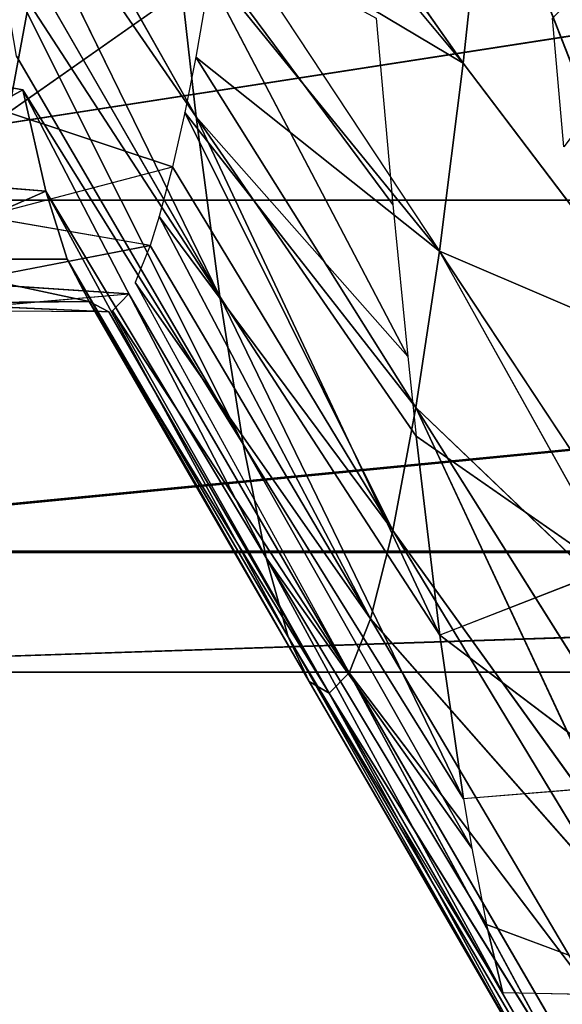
# Model space of a CAD drawing. Extents: x 143 to 263, y -61 to 82.
# Tile 617 of 656: x 251.481 to 251.751, y 70.318 to 70.807. Entities that reach past the tile are written whole.
import ezdxf

# ---------------------------------------------------------------- set-up
doc = ezdxf.new("R2010")
doc.units = 0
doc.header["$LTSCALE"] = 25.4
doc.layers.get('0').update_dxf_attribs({"color": 13, "linetype": 'CONTINUOUS'})

# ---------------------------------------------------------------- blocks, each defined once
blk = doc.blocks.new('ICE-BALL-8126_STL')
at = {"color": 41}
for p, q in [((11.75, 49.17266, 94.93291), (11.75, 47.37266, 94.93291)), ((11.75, 49.17266, 94.93291), (11.75, 47.37266, 94.93291)), ((11.68991, 49.17059, 95.38754), (11.68991, 47.37051, 95.38754)), ((11.68991, 49.17059, 95.38754), (11.68991, 47.37051, 95.38754)), ((11.69049, 47.37053, 94.48042), (11.69049, 49.17061, 94.48042)), ((11.69049, 47.37053, 94.48042), (11.69049, 49.17061, 94.48042)), ((11.51554, 49.165, 94.05791), (11.51554, 47.36472, 94.05791)), ((11.51554, 49.165, 94.05791), (11.51554, 47.36472, 94.05791)), ((11.51554, 49.165, 95.80791), (11.51554, 47.36472, 95.80791)), ((11.51554, 49.165, 95.80791), (11.51554, 47.36472, 95.80791)), ((11.33979, 47.84952, 93.79076), (11.5931, 47.94835, 93.8084)), ((11.33979, 47.84952, 93.79076), (11.5931, 47.94835, 93.8084)), ((11.4474, 47.83793, 93.93062), (11.5931, 47.94835, 93.8084)), ((11.4474, 47.83793, 93.93062), (11.5931, 47.94835, 93.8084)), ((11.54082, 47.82619, 94.08118), (11.5931, 47.94835, 93.8084)), ((11.54082, 47.82619, 94.08118), (11.5931, 47.94835, 93.8084)), ((11.91116, 47.94568, 95.32019), (11.87536, 47.84949, 95.46724)), ((11.91116, 47.94568, 95.32019), (11.90921, 47.85763, 95.32964)), ((11.70662, 47.93557, 93.98953), (11.54082, 47.82619, 94.08118)), ((11.73138, 47.93243, 94.03579), (11.54082, 47.82619, 94.08118)), ((11.73138, 47.93243, 94.03579), (11.61856, 47.81449, 94.24023)), ((11.73138, 47.93243, 94.03579), (11.61856, 47.81449, 94.24023)), ((11.61856, 47.81449, 94.24023), (11.79273, 47.92387, 94.16569)), ((11.61856, 47.81449, 94.24023), (11.79273, 47.92387, 94.16569)), ((11.80592, 47.92448, 95.66855), (11.73162, 47.82642, 95.82957)), ((11.80592, 47.92448, 95.66855), (11.81283, 47.83808, 95.65134)), ((11.61856, 47.81449, 94.24023), (11.83741, 47.91661, 94.27989)), ((11.61856, 47.81449, 94.24023), (11.83741, 47.91661, 94.27989)), ((11.67963, 47.80299, 94.40527), (11.83741, 47.91661, 94.27989)), ((11.67963, 47.80299, 94.40527), (11.83741, 47.91661, 94.27989)), ((11.67963, 47.80299, 94.40527), (11.86036, 47.91237, 94.34849)), ((11.67963, 47.80299, 94.40527), (11.86036, 47.91237, 94.34849)), ((11.72352, 47.79187, 94.5737), (11.86036, 47.91237, 94.34849)), ((11.72352, 47.79187, 94.5737), (11.86036, 47.91237, 94.34849)), ((11.69902, 47.90981, 95.8899), (11.63269, 47.81467, 95.99913)), ((11.69902, 47.90981, 95.8899), (11.73162, 47.82642, 95.82957)), ((11.72352, 47.79187, 94.5737), (11.90898, 47.90125, 94.53505)), ((11.72352, 47.79187, 94.5737), (11.90898, 47.90125, 94.53505)), ((11.75028, 47.78127, 94.74295), (11.90898, 47.90125, 94.53505)), ((11.75028, 47.78127, 94.74295), (11.90898, 47.90125, 94.53505)), ((11.93862, 47.89065, 94.72251), (11.75028, 47.78127, 94.74295)), ((11.93862, 47.89065, 94.72251), (11.75028, 47.78127, 94.74295)), ((11.4889, 47.88787, 96.19215), (11.42513, 47.88224, 96.26389)), ((11.94545, 47.88644, 94.79984), (11.75028, 47.78127, 94.74295)), ((11.94545, 47.88644, 94.79984), (11.75028, 47.78127, 94.74295)), ((11.94545, 47.88644, 94.79984), (11.76042, 47.77132, 94.91055)), ((11.94545, 47.88644, 94.79984), (11.76042, 47.77132, 94.91055)), ((11.76042, 47.77132, 94.91055), (11.94984, 47.8807, 94.90814)), ((11.76042, 47.77132, 94.91055), (11.94984, 47.8807, 94.90814)), ((11.73242, 47.75111, 95.24643), (11.94342, 47.87092, 95.09293)), ((11.73242, 47.75111, 95.24643), (11.94342, 47.87092, 95.09293)), ((11.75462, 47.76154, 95.07739), (11.94545, 47.87238, 95.06599)), ((11.75462, 47.76154, 95.07739), (11.94342, 47.87092, 95.09293)), ((11.76042, 47.77132, 94.91055), (11.94545, 47.87238, 95.06599)), ((11.76042, 47.77132, 94.91055), (11.94545, 47.87238, 95.06599)), ((11.90921, 47.85763, 95.32964), (11.69317, 47.74011, 95.41533)), ((11.90921, 47.85763, 95.32964), (11.69317, 47.74011, 95.41533)), ((11.91883, 47.86048, 95.28016), (11.73242, 47.75111, 95.24643)), ((11.90921, 47.85763, 95.32964), (11.73242, 47.75111, 95.24643)), ((11.87536, 47.84949, 95.46724), (11.90921, 47.85763, 95.32964)), ((11.87536, 47.84949, 95.46724), (11.90921, 47.85763, 95.32964)), ((11.33979, 47.84952, 93.79076), (11.4474, 47.83793, 93.93062)), ((11.33979, 47.84952, 93.79076), (11.4474, 47.83793, 93.93062)), ((11.69317, 47.74011, 95.41533), (11.87536, 47.84949, 95.46724)), ((11.69317, 47.74011, 95.41533), (11.87536, 47.84949, 95.46724)), ((11.83741, 47.84221, 95.58592), (11.87536, 47.84949, 95.46724)), ((11.63671, 47.72871, 95.58154), (11.83741, 47.84221, 95.58592)), ((11.63671, 47.72871, 95.58154), (11.83741, 47.84221, 95.58592)), ((11.69317, 47.74011, 95.41533), (11.83741, 47.84221, 95.58592)), ((11.69317, 47.74011, 95.41533), (11.83741, 47.84221, 95.58592)), ((11.81283, 47.83808, 95.65134), (11.83741, 47.84221, 95.58592)), ((11.4474, 47.83793, 93.93062), (11.29165, 47.72855, 94.03847)), ((11.31282, 47.72575, 94.06984), (11.4474, 47.83793, 93.93062)), ((11.37502, 47.71682, 94.17283), (11.4474, 47.83793, 93.93062)), ((11.37502, 47.71682, 94.17283), (11.4474, 47.83793, 93.93062)), ((11.4474, 47.83793, 93.93062), (11.54082, 47.82619, 94.08118)), ((11.4474, 47.83793, 93.93062), (11.54082, 47.82619, 94.08118)), ((11.56339, 47.71704, 95.74246), (11.81283, 47.83808, 95.65134)), ((11.56339, 47.71704, 95.74246), (11.81283, 47.83808, 95.65134)), ((11.63671, 47.72871, 95.58154), (11.81283, 47.83808, 95.65134)), ((11.63671, 47.72871, 95.58154), (11.81283, 47.83808, 95.65134)), ((11.73162, 47.82642, 95.82957), (11.81283, 47.83808, 95.65134)), ((11.73162, 47.82642, 95.82957), (11.81283, 47.83808, 95.65134)), ((11.37502, 47.71682, 94.17283), (11.54082, 47.82619, 94.08118)), ((11.40128, 47.71265, 94.2224), (11.54082, 47.82619, 94.08118)), ((11.54082, 47.82619, 94.08118), (11.4444, 47.70512, 94.31477)), ((11.54082, 47.82619, 94.08118), (11.4444, 47.70512, 94.31477)), ((11.47407, 47.7053, 95.89555), (11.73162, 47.82642, 95.82957)), ((11.47407, 47.7053, 95.89555), (11.73162, 47.82642, 95.82957)), ((11.61856, 47.81449, 94.24023), (11.54082, 47.82619, 94.08118)), ((11.61856, 47.81449, 94.24023), (11.54082, 47.82619, 94.08118)), ((11.56339, 47.71704, 95.74246), (11.73162, 47.82642, 95.82957)), ((11.56339, 47.71704, 95.74246), (11.73162, 47.82642, 95.82957)), ((11.63269, 47.81467, 95.99913), (11.73162, 47.82642, 95.82957)), ((11.63269, 47.81467, 95.99913), (11.73162, 47.82642, 95.82957)), ((11.61856, 47.81449, 94.24023), (11.4444, 47.70512, 94.31477)), ((11.61856, 47.81449, 94.24023), (11.4444, 47.70512, 94.31477)), ((11.47189, 47.69968, 94.38342), (11.61856, 47.81449, 94.24023)), ((11.47189, 47.69968, 94.38342), (11.61856, 47.81449, 94.24023)), ((11.63269, 47.81467, 95.99913), (11.47407, 47.7053, 95.89555)), ((11.63269, 47.81467, 95.99913), (11.47407, 47.7053, 95.89555)), ((11.59309, 47.81046, 96.05744), (11.63269, 47.81467, 95.99913)), ((11.61856, 47.81449, 94.24023), (11.67963, 47.80299, 94.40527)), ((11.61856, 47.81449, 94.24023), (11.67963, 47.80299, 94.40527)), ((11.59309, 47.81046, 96.05744), (11.37012, 47.69365, 96.0385)), ((11.59309, 47.81046, 96.05744), (11.37012, 47.69365, 96.0385)), ((11.59309, 47.81046, 96.05744), (11.47407, 47.7053, 95.89555)), ((11.59309, 47.81046, 96.05744), (11.47407, 47.7053, 95.89555)), ((11.51755, 47.80302, 96.15746), (11.59309, 47.81046, 96.05744)), ((11.51755, 47.80302, 96.15746), (11.37012, 47.69365, 96.0385)), ((11.51755, 47.80302, 96.15746), (11.37012, 47.69365, 96.0385)), ((11.42513, 47.79474, 96.26389), (11.51755, 47.80302, 96.15746)), ((11.67963, 47.80299, 94.40527), (11.47189, 47.69968, 94.38342)), ((11.67963, 47.80299, 94.40527), (11.47189, 47.69968, 94.38342)), ((11.49889, 47.69362, 94.46204), (11.67963, 47.80299, 94.40527)), ((11.49889, 47.69362, 94.46204), (11.67963, 47.80299, 94.40527)), ((11.52367, 47.68706, 94.54975), (11.67963, 47.80299, 94.40527)), ((11.52367, 47.68706, 94.54975), (11.67963, 47.80299, 94.40527)), ((11.67963, 47.80299, 94.40527), (11.72352, 47.79187, 94.5737)), ((11.67963, 47.80299, 94.40527), (11.72352, 47.79187, 94.5737)), ((11.72352, 47.79187, 94.5737), (11.52367, 47.68706, 94.54975)), ((11.72352, 47.79187, 94.5737), (11.52367, 47.68706, 94.54975)), ((11.53806, 47.6825, 94.61236), (11.72352, 47.79187, 94.5737)), ((11.53806, 47.6825, 94.61236), (11.72352, 47.79187, 94.5737)), ((11.55637, 47.67501, 94.71815), (11.72352, 47.79187, 94.5737)), ((11.55637, 47.67501, 94.71815), (11.72352, 47.79187, 94.5737)), ((11.72352, 47.79187, 94.5737), (11.75028, 47.78127, 94.74295)), ((11.72352, 47.79187, 94.5737), (11.75028, 47.78127, 94.74295)), ((11.55637, 47.67501, 94.71815), (11.75028, 47.78127, 94.74295)), ((11.56194, 47.6719, 94.76339), (11.75028, 47.78127, 94.74295)), ((11.75028, 47.78127, 94.74295), (11.5704, 47.66373, 94.88554)), ((11.75028, 47.78127, 94.74295), (11.5704, 47.66373, 94.88554)), ((11.76042, 47.77132, 94.91055), (11.75028, 47.78127, 94.74295)), ((11.76042, 47.77132, 94.91055), (11.75028, 47.78127, 94.74295)), ((11.76042, 47.77132, 94.91055), (11.56581, 47.65217, 95.06184)), ((11.76042, 47.77132, 94.91055), (11.56581, 47.65217, 95.06184)), ((11.76042, 47.77132, 94.91055), (11.5704, 47.66373, 94.88554)), ((11.57099, 47.66195, 94.91296), (11.76042, 47.77132, 94.91055)), ((11.76042, 47.77132, 94.91055), (11.75462, 47.76154, 95.07739)), ((11.76042, 47.77132, 94.91055), (11.75462, 47.76154, 95.07739)), ((11.75462, 47.76154, 95.07739), (11.54474, 47.64124, 95.21959)), ((11.75462, 47.76154, 95.07739), (11.54474, 47.64124, 95.21959)), ((11.75462, 47.76154, 95.07739), (11.56581, 47.65217, 95.06184)), ((11.75462, 47.76154, 95.07739), (11.56581, 47.65217, 95.06184)), ((11.75462, 47.76154, 95.07739), (11.73242, 47.75111, 95.24643)), ((11.75462, 47.76154, 95.07739), (11.73242, 47.75111, 95.24643)), ((11.73242, 47.75111, 95.24643), (11.51098, 47.63074, 95.36342)), ((11.73242, 47.75111, 95.24643), (11.51098, 47.63074, 95.36342)), ((11.73242, 47.75111, 95.24643), (11.54474, 47.64124, 95.21959)), ((11.73242, 47.75111, 95.24643), (11.54474, 47.64124, 95.21959)), ((11.69317, 47.74011, 95.41533), (11.73242, 47.75111, 95.24643)), ((11.69317, 47.74011, 95.41533), (11.73242, 47.75111, 95.24643)), ((11.4606, 47.61933, 95.51175), (11.69317, 47.74011, 95.41533)), ((11.4606, 47.61933, 95.51175), (11.69317, 47.74011, 95.41533)), ((11.51098, 47.63074, 95.36342), (11.69317, 47.74011, 95.41533)), ((11.51098, 47.63074, 95.36342), (11.69317, 47.74011, 95.41533)), ((11.69317, 47.74011, 95.41533), (11.63671, 47.72871, 95.58154)), ((11.69317, 47.74011, 95.41533), (11.63671, 47.72871, 95.58154)), ((11.44402, 47.61613, 95.55196), (11.63671, 47.72871, 95.58154)), ((11.63671, 47.72871, 95.58154), (11.4606, 47.61933, 95.51175)), ((11.63671, 47.72871, 95.58154), (11.56339, 47.71704, 95.74246)), ((11.63671, 47.72871, 95.58154), (11.56339, 47.71704, 95.74246)), ((11.31546, 47.59592, 95.79196), (11.56339, 47.71704, 95.74246)), ((11.31546, 47.59592, 95.79196), (11.56339, 47.71704, 95.74246)), ((11.36563, 47.60307, 95.70974), (11.56339, 47.71704, 95.74246)), ((11.36563, 47.60307, 95.70974), (11.56339, 47.71704, 95.74246)), ((11.39516, 47.60767, 95.65535), (11.56339, 47.71704, 95.74246)), ((11.39516, 47.60767, 95.65535), (11.56339, 47.71704, 95.74246)), ((11.56339, 47.71704, 95.74246), (11.47407, 47.7053, 95.89555)), ((11.56339, 47.71704, 95.74246), (11.47407, 47.7053, 95.89555)), ((11.40128, 47.71265, 94.2224), (11.47189, 47.61218, 94.38342)), ((11.40128, 47.71265, 94.2224), (11.4444, 47.70512, 94.31477)), ((11.47407, 47.7053, 95.89555), (11.27003, 47.59, 95.8578)), ((11.47407, 47.7053, 95.89555), (11.27003, 47.59, 95.8578)), ((11.31546, 47.59592, 95.79196), (11.47407, 47.7053, 95.89555)), ((11.31546, 47.59592, 95.79196), (11.47407, 47.7053, 95.89555)), ((11.37012, 47.69365, 96.0385), (11.47407, 47.7053, 95.89555)), ((11.37012, 47.69365, 96.0385), (11.47407, 47.7053, 95.89555)), ((11.4444, 47.70512, 94.31477), (11.47189, 47.69968, 94.38342)), ((11.47189, 47.69968, 94.38342), (11.49889, 47.69362, 94.46204)), ((11.47189, 47.61218, 94.38342), (11.49889, 47.69362, 94.46204)), ((11.52367, 47.59956, 94.54975), (11.49889, 47.69362, 94.46204)), ((11.49889, 47.69362, 94.46204), (11.52367, 47.68706, 94.54975)), ((11.52367, 47.68706, 94.54975), (11.53806, 47.6825, 94.61236)), ((11.53806, 47.6825, 94.61236), (11.52367, 47.59956, 94.54975)), ((11.53806, 47.6825, 94.61236), (11.55637, 47.58752, 94.71815)), ((11.53806, 47.6825, 94.61236), (11.55637, 47.67501, 94.71815)), ((11.55637, 47.58752, 94.71815), (11.56194, 47.6719, 94.76339)), ((11.5704, 47.57623, 94.88554), (11.56194, 47.6719, 94.76339)), ((11.56194, 47.6719, 94.76339), (11.5704, 47.66373, 94.88554)), ((11.57099, 47.66195, 94.91296), (11.56581, 47.65217, 95.06184)), ((11.57099, 47.66195, 94.91296), (11.56581, 47.65217, 95.06184)), ((11.57099, 47.66195, 94.91296), (11.56664, 47.56537, 95.05141)), ((11.57099, 47.66195, 94.91296), (11.56664, 47.56537, 95.05141)), ((11.57099, 47.66195, 94.91296), (11.5704, 47.57623, 94.88554)), ((11.56581, 47.65217, 95.06184), (11.54474, 47.64124, 95.21959)), ((11.54474, 47.55374, 95.21959), (11.56581, 47.65217, 95.06184)), ((11.54474, 47.55374, 95.21959), (11.56581, 47.65217, 95.06184)), ((11.56581, 47.65217, 95.06184), (11.54474, 47.64124, 95.21959)), ((11.56664, 47.56537, 95.05141), (11.56581, 47.65217, 95.06184)), ((11.56664, 47.56537, 95.05141), (11.56581, 47.65217, 95.06184)), ((11.54474, 47.64124, 95.21959), (11.51098, 47.63074, 95.36342)), ((11.54474, 47.64124, 95.21959), (11.51098, 47.63074, 95.36342)), ((11.54474, 47.64124, 95.21959), (11.54474, 47.55374, 95.21959)), ((11.54474, 47.64124, 95.21959), (11.54474, 47.55374, 95.21959)), ((11.51098, 47.63074, 95.36342), (11.4606, 47.61933, 95.51175)), ((11.51098, 47.63074, 95.36342), (11.4606, 47.61933, 95.51175)), ((11.51098, 47.63074, 95.36342), (11.50391, 47.54143, 95.3875)), ((11.51098, 47.63074, 95.36342), (11.50391, 47.54143, 95.3875)), ((11.51098, 47.63074, 95.36342), (11.54474, 47.55374, 95.21959)), ((11.51098, 47.63074, 95.36342), (11.54474, 47.55374, 95.21959)), ((11.40128, 47.62516, 94.2224), (11.47189, 47.61218, 94.38342)), ((11.40128, 47.62516, 94.2224), (11.47189, 47.61218, 94.38342)), ((11.4606, 47.61933, 95.51175), (11.44402, 47.52863, 95.55196)), ((11.4606, 47.61933, 95.51175), (11.50391, 47.54143, 95.3875)), ((11.4606, 47.61933, 95.51175), (11.50391, 47.54143, 95.3875))]:
    blk.add_line(p, q, dxfattribs=at)
mesh = blk.add_polyface(dxfattribs=at)
corners = [(11.68991, 49.17059, 95.38754), (11.75, 47.37266, 94.93291), (11.68991, 47.37051, 95.38754), (11.75, 49.17266, 94.93291)]
mesh.append_faces([[corners[k] for k in face] for face in [(0, 1, 2), (1, 0, 3)]], dxfattribs={"vtx0": -1, "color": 41})
mesh = blk.add_polyface(dxfattribs=at)
corners = [(11.75, 47.37266, 94.93291), (11.69049, 49.17061, 94.48042), (11.69049, 47.37053, 94.48042), (11.75, 49.17266, 94.93291)]
mesh.append_faces([[corners[k] for k in face] for face in [(0, 1, 2), (1, 0, 3)]], dxfattribs={"vtx0": -1, "color": 41})
mesh = blk.add_polyface(dxfattribs=at)
corners = [(11.69049, 47.37053, 94.48042), (11.51554, 49.165, 94.05791), (11.51554, 47.36472, 94.05791), (11.69049, 49.17061, 94.48042)]
mesh.append_faces([[corners[k] for k in face] for face in [(0, 1, 2), (1, 0, 3)]], dxfattribs={"vtx0": -1, "color": 41})
mesh = blk.add_polyface(dxfattribs=at)
corners = [(11.51554, 49.165, 95.80791), (11.68991, 47.37051, 95.38754), (11.51554, 47.36472, 95.80791), (11.68991, 49.17059, 95.38754)]
mesh.append_faces([[corners[k] for k in face] for face in [(0, 1, 2), (1, 0, 3)]], dxfattribs={"vtx0": -1, "color": 41})
mesh = blk.add_polyface(dxfattribs=at)
corners = [(11.51554, 47.36472, 94.05791), (11.23723, 49.15734, 93.69527), (11.23723, 47.35677, 93.69527), (11.51554, 49.165, 94.05791)]
mesh.append_faces([[corners[k] for k in face] for face in [(0, 1, 2), (1, 0, 3)]], dxfattribs={"vtx0": -1, "color": 41})
mesh = blk.add_polyface(dxfattribs=at)
corners = [(11.23768, 49.15735, 96.17011), (11.51554, 47.36472, 95.80791), (11.23768, 47.35678, 96.17011), (11.51554, 49.165, 95.80791)]
mesh.append_faces([[corners[k] for k in face] for face in [(0, 1, 2), (1, 0, 3)]], dxfattribs={"vtx0": -1, "color": 41})
mesh = blk.add_polyface(dxfattribs=at)
corners = [(0, 46.80443, 110.13866), (23, 48.11544, 105.16051), (0, 48.11544, 105.16051), (23, 46.80443, 110.13866)]
mesh.append_faces([[corners[k] for k in face] for face in [(0, 1, 2), (1, 0, 3)]], dxfattribs={"vtx0": -1, "color": 41})
mesh = blk.add_polyface(dxfattribs=at)
corners = [(0, 48.11544, 84.70531), (23, 46.80443, 79.72717), (0, 46.80443, 79.72717), (23, 48.11544, 84.70531)]
mesh.append_faces([[corners[k] for k in face] for face in [(0, 1, 2), (1, 0, 3)]], dxfattribs={"vtx0": -1, "color": 41})
mesh = blk.add_polyface(dxfattribs=at)
corners = [(11.42513, 47.88224, 96.26389), (11.1996, 48.10662, 95.94748), (11.4889, 47.88787, 96.19215)]
mesh.append_faces([[corners[k] for k in face] for face in [(0, 1, 2)]], dxfattribs={"color": 41})
mesh = blk.add_polyface(dxfattribs=at)
corners = [(11.33979, 47.84952, 93.79076), (11.48396, 47.9589, 93.66785), (11.42513, 47.96407, 93.60194)]
mesh.append_faces([[corners[k] for k in face] for face in [(0, 1, 2)]], dxfattribs={"color": 41})
mesh = blk.add_polyface(dxfattribs=at)
corners = [(11.5931, 47.94835, 93.8084), (11.48396, 47.9589, 93.66785), (11.33979, 47.84952, 93.79076)]
mesh.append_faces([[corners[k] for k in face] for face in [(0, 1, 2)]], dxfattribs={"color": 41})
mesh = blk.add_polyface(dxfattribs=at)
corners = [(11.4474, 47.83793, 93.93062), (11.5931, 47.94835, 93.8084), (11.33979, 47.84952, 93.79076)]
mesh.append_faces([[corners[k] for k in face] for face in [(0, 1, 2)]], dxfattribs={"color": 41})
mesh = blk.add_polyface(dxfattribs=at)
corners = [(11.54082, 47.82619, 94.08118), (11.5931, 47.94835, 93.8084), (11.4474, 47.83793, 93.93062)]
mesh.append_faces([[corners[k] for k in face] for face in [(0, 1, 2)]], dxfattribs={"color": 41})
mesh = blk.add_polyface(dxfattribs=at)
corners = [(11.54082, 47.82619, 94.08118), (11.70662, 47.93557, 93.98953), (11.5931, 47.94835, 93.8084)]
mesh.append_faces([[corners[k] for k in face] for face in [(0, 1, 2)]], dxfattribs={"color": 41})
mesh = blk.add_polyface(dxfattribs=at)
corners = [(11.91116, 47.94568, 95.32019), (11.90921, 47.85763, 95.32964), (11.87536, 47.84949, 95.46724)]
mesh.append_faces([[corners[k] for k in face] for face in [(0, 1, 2)]], dxfattribs={"color": 41})
mesh = blk.add_polyface(dxfattribs=at)
corners = [(11.61856, 47.81449, 94.24023), (11.73138, 47.93243, 94.03579), (11.54082, 47.82619, 94.08118)]
mesh.append_faces([[corners[k] for k in face] for face in [(0, 1, 2)]], dxfattribs={"color": 41})
mesh = blk.add_polyface(dxfattribs=at)
corners = [(11.61856, 47.81449, 94.24023), (11.79273, 47.92387, 94.16569), (11.73138, 47.93243, 94.03579)]
mesh.append_faces([[corners[k] for k in face] for face in [(0, 1, 2)]], dxfattribs={"color": 41})
mesh = blk.add_polyface(dxfattribs=at)
corners = [(11.83741, 47.91661, 94.27989), (11.79273, 47.92387, 94.16569), (11.61856, 47.81449, 94.24023)]
mesh.append_faces([[corners[k] for k in face] for face in [(0, 1, 2)]], dxfattribs={"color": 41})
mesh = blk.add_polyface(dxfattribs=at)
corners = [(11.80592, 47.92448, 95.66855), (11.81283, 47.83808, 95.65134), (11.73162, 47.82642, 95.82957)]
mesh.append_faces([[corners[k] for k in face] for face in [(0, 1, 2)]], dxfattribs={"color": 41})
mesh = blk.add_polyface(dxfattribs=at)
corners = [(11.67963, 47.80299, 94.40527), (11.83741, 47.91661, 94.27989), (11.61856, 47.81449, 94.24023)]
mesh.append_faces([[corners[k] for k in face] for face in [(0, 1, 2)]], dxfattribs={"color": 41})
mesh = blk.add_polyface(dxfattribs=at)
corners = [(11.67963, 47.80299, 94.40527), (11.86036, 47.91237, 94.34849), (11.83741, 47.91661, 94.27989)]
mesh.append_faces([[corners[k] for k in face] for face in [(0, 1, 2)]], dxfattribs={"color": 41})
mesh = blk.add_polyface(dxfattribs=at)
corners = [(11.72352, 47.79187, 94.5737), (11.86036, 47.91237, 94.34849), (11.67963, 47.80299, 94.40527)]
mesh.append_faces([[corners[k] for k in face] for face in [(0, 1, 2)]], dxfattribs={"color": 41})
mesh = blk.add_polyface(dxfattribs=at)
corners = [(11.72352, 47.79187, 94.5737), (11.90898, 47.90125, 94.53505), (11.86036, 47.91237, 94.34849)]
mesh.append_faces([[corners[k] for k in face] for face in [(0, 1, 2)]], dxfattribs={"color": 41})
mesh = blk.add_polyface(dxfattribs=at)
corners = [(11.69902, 47.90981, 95.8899), (11.73162, 47.82642, 95.82957), (11.63269, 47.81467, 95.99913)]
mesh.append_faces([[corners[k] for k in face] for face in [(0, 1, 2)]], dxfattribs={"color": 41})
mesh = blk.add_polyface(dxfattribs=at)
corners = [(11.75028, 47.78127, 94.74295), (11.90898, 47.90125, 94.53505), (11.72352, 47.79187, 94.5737)]
mesh.append_faces([[corners[k] for k in face] for face in [(0, 1, 2)]], dxfattribs={"color": 41})
mesh = blk.add_polyface(dxfattribs=at)
corners = [(11.75028, 47.78127, 94.74295), (11.93862, 47.89065, 94.72251), (11.90898, 47.90125, 94.53505)]
mesh.append_faces([[corners[k] for k in face] for face in [(0, 1, 2)]], dxfattribs={"color": 41})
mesh = blk.add_polyface(dxfattribs=at)
corners = [(11.94545, 47.88644, 94.79984), (11.93862, 47.89065, 94.72251), (11.75028, 47.78127, 94.74295)]
mesh.append_faces([[corners[k] for k in face] for face in [(0, 1, 2)]], dxfattribs={"color": 41})
mesh = blk.add_polyface(dxfattribs=at)
corners = [(11.76042, 47.77132, 94.91055), (11.94545, 47.88644, 94.79984), (11.75028, 47.78127, 94.74295)]
mesh.append_faces([[corners[k] for k in face] for face in [(0, 1, 2)]], dxfattribs={"color": 41})
mesh = blk.add_polyface(dxfattribs=at)
corners = [(11.76042, 47.77132, 94.91055), (11.94984, 47.8807, 94.90814), (11.94545, 47.88644, 94.79984)]
mesh.append_faces([[corners[k] for k in face] for face in [(0, 1, 2)]], dxfattribs={"color": 41})
mesh = blk.add_polyface(dxfattribs=at)
corners = [(11.94545, 47.87238, 95.06599), (11.94984, 47.8807, 94.90814), (11.76042, 47.77132, 94.91055)]
mesh.append_faces([[corners[k] for k in face] for face in [(0, 1, 2)]], dxfattribs={"color": 41})
mesh = blk.add_polyface(dxfattribs=at)
corners = [(11.91883, 47.86048, 95.28016), (11.94342, 47.87092, 95.09293), (11.73242, 47.75111, 95.24643)]
mesh.append_faces([[corners[k] for k in face] for face in [(0, 1, 2)]], dxfattribs={"color": 41})
mesh = blk.add_polyface(dxfattribs=at)
corners = [(11.73242, 47.75111, 95.24643), (11.94342, 47.87092, 95.09293), (11.75462, 47.76154, 95.07739)]
mesh.append_faces([[corners[k] for k in face] for face in [(0, 1, 2)]], dxfattribs={"color": 41})
mesh = blk.add_polyface(dxfattribs=at)
corners = [(11.75462, 47.76154, 95.07739), (11.94545, 47.87238, 95.06599), (11.76042, 47.77132, 94.91055)]
mesh.append_faces([[corners[k] for k in face] for face in [(0, 1, 2)]], dxfattribs={"color": 41})
mesh = blk.add_polyface(dxfattribs=at)
corners = [(11.69317, 47.74011, 95.41533), (11.90921, 47.85763, 95.32964), (11.73242, 47.75111, 95.24643)]
mesh.append_faces([[corners[k] for k in face] for face in [(0, 1, 2)]], dxfattribs={"color": 41})
mesh = blk.add_polyface(dxfattribs=at)
corners = [(11.87536, 47.84949, 95.46724), (11.90921, 47.85763, 95.32964), (11.69317, 47.74011, 95.41533)]
mesh.append_faces([[corners[k] for k in face] for face in [(0, 1, 2)]], dxfattribs={"color": 41})
mesh = blk.add_polyface(dxfattribs=at)
corners = [(11.29165, 47.72855, 94.03847), (11.4474, 47.83793, 93.93062), (11.33979, 47.84952, 93.79076)]
mesh.append_faces([[corners[k] for k in face] for face in [(0, 1, 2)]], dxfattribs={"color": 41})
mesh = blk.add_polyface(dxfattribs=at)
corners = [(11.83741, 47.84221, 95.58592), (11.87536, 47.84949, 95.46724), (11.69317, 47.74011, 95.41533)]
mesh.append_faces([[corners[k] for k in face] for face in [(0, 1, 2)]], dxfattribs={"color": 41})
mesh = blk.add_polyface(dxfattribs=at)
corners = [(11.81283, 47.83808, 95.65134), (11.83741, 47.84221, 95.58592), (11.63671, 47.72871, 95.58154)]
mesh.append_faces([[corners[k] for k in face] for face in [(0, 1, 2)]], dxfattribs={"color": 41})
mesh = blk.add_polyface(dxfattribs=at)
corners = [(11.83741, 47.84221, 95.58592), (11.69317, 47.74011, 95.41533), (11.63671, 47.72871, 95.58154)]
mesh.append_faces([[corners[k] for k in face] for face in [(0, 1, 2)]], dxfattribs={"color": 41})
mesh = blk.add_polyface(dxfattribs=at)
corners = [(11.37502, 47.71682, 94.17283), (11.4474, 47.83793, 93.93062), (11.31282, 47.72575, 94.06984)]
mesh.append_faces([[corners[k] for k in face] for face in [(0, 1, 2)]], dxfattribs={"color": 41})
mesh = blk.add_polyface(dxfattribs=at)
corners = [(11.37502, 47.71682, 94.17283), (11.54082, 47.82619, 94.08118), (11.4474, 47.83793, 93.93062)]
mesh.append_faces([[corners[k] for k in face] for face in [(0, 1, 2)]], dxfattribs={"color": 41})
mesh = blk.add_polyface(dxfattribs=at)
corners = [(11.73162, 47.82642, 95.82957), (11.81283, 47.83808, 95.65134), (11.56339, 47.71704, 95.74246)]
mesh.append_faces([[corners[k] for k in face] for face in [(0, 1, 2)]], dxfattribs={"color": 41})
mesh = blk.add_polyface(dxfattribs=at)
corners = [(11.56339, 47.71704, 95.74246), (11.81283, 47.83808, 95.65134), (11.63671, 47.72871, 95.58154)]
mesh.append_faces([[corners[k] for k in face] for face in [(0, 1, 2)]], dxfattribs={"color": 41})
mesh = blk.add_polyface(dxfattribs=at)
corners = [(11.4444, 47.70512, 94.31477), (11.54082, 47.82619, 94.08118), (11.40128, 47.71265, 94.2224)]
mesh.append_faces([[corners[k] for k in face] for face in [(0, 1, 2)]], dxfattribs={"color": 41})
mesh = blk.add_polyface(dxfattribs=at)
corners = [(11.4444, 47.70512, 94.31477), (11.61856, 47.81449, 94.24023), (11.54082, 47.82619, 94.08118)]
mesh.append_faces([[corners[k] for k in face] for face in [(0, 1, 2)]], dxfattribs={"color": 41})
mesh = blk.add_polyface(dxfattribs=at)
corners = [(11.63269, 47.81467, 95.99913), (11.73162, 47.82642, 95.82957), (11.47407, 47.7053, 95.89555)]
mesh.append_faces([[corners[k] for k in face] for face in [(0, 1, 2)]], dxfattribs={"color": 41})
mesh = blk.add_polyface(dxfattribs=at)
corners = [(11.47407, 47.7053, 95.89555), (11.73162, 47.82642, 95.82957), (11.56339, 47.71704, 95.74246)]
mesh.append_faces([[corners[k] for k in face] for face in [(0, 1, 2)]], dxfattribs={"color": 41})
mesh = blk.add_polyface(dxfattribs=at)
corners = [(11.47189, 47.69968, 94.38342), (11.61856, 47.81449, 94.24023), (11.4444, 47.70512, 94.31477)]
mesh.append_faces([[corners[k] for k in face] for face in [(0, 1, 2)]], dxfattribs={"color": 41})
mesh = blk.add_polyface(dxfattribs=at)
corners = [(11.67963, 47.80299, 94.40527), (11.61856, 47.81449, 94.24023), (11.47189, 47.69968, 94.38342)]
mesh.append_faces([[corners[k] for k in face] for face in [(0, 1, 2)]], dxfattribs={"color": 41})
mesh = blk.add_polyface(dxfattribs=at)
corners = [(11.59309, 47.81046, 96.05744), (11.63269, 47.81467, 95.99913), (11.47407, 47.7053, 95.89555)]
mesh.append_faces([[corners[k] for k in face] for face in [(0, 1, 2)]], dxfattribs={"color": 41})
mesh = blk.add_polyface(dxfattribs=at)
corners = [(11.59309, 47.81046, 96.05744), (11.47407, 47.7053, 95.89555), (11.37012, 47.69365, 96.0385)]
mesh.append_faces([[corners[k] for k in face] for face in [(0, 1, 2)]], dxfattribs={"color": 41})
mesh = blk.add_polyface(dxfattribs=at)
corners = [(11.51755, 47.80302, 96.15746), (11.59309, 47.81046, 96.05744), (11.37012, 47.69365, 96.0385)]
mesh.append_faces([[corners[k] for k in face] for face in [(0, 1, 2)]], dxfattribs={"color": 41})
mesh = blk.add_polyface(dxfattribs=at)
corners = [(11.42513, 47.79474, 96.26389), (11.51755, 47.80302, 96.15746), (11.37012, 47.69365, 96.0385)]
mesh.append_faces([[corners[k] for k in face] for face in [(0, 1, 2)]], dxfattribs={"color": 41})
mesh = blk.add_polyface(dxfattribs=at)
corners = [(11.49889, 47.69362, 94.46204), (11.67963, 47.80299, 94.40527), (11.47189, 47.69968, 94.38342)]
mesh.append_faces([[corners[k] for k in face] for face in [(0, 1, 2)]], dxfattribs={"color": 41})
mesh = blk.add_polyface(dxfattribs=at)
corners = [(11.52367, 47.68706, 94.54975), (11.67963, 47.80299, 94.40527), (11.49889, 47.69362, 94.46204)]
mesh.append_faces([[corners[k] for k in face] for face in [(0, 1, 2)]], dxfattribs={"color": 41})
mesh = blk.add_polyface(dxfattribs=at)
corners = [(11.72352, 47.79187, 94.5737), (11.67963, 47.80299, 94.40527), (11.52367, 47.68706, 94.54975)]
mesh.append_faces([[corners[k] for k in face] for face in [(0, 1, 2)]], dxfattribs={"color": 41})
mesh = blk.add_polyface(dxfattribs=at)
corners = [(11.53806, 47.6825, 94.61236), (11.72352, 47.79187, 94.5737), (11.52367, 47.68706, 94.54975)]
mesh.append_faces([[corners[k] for k in face] for face in [(0, 1, 2)]], dxfattribs={"color": 41})
mesh = blk.add_polyface(dxfattribs=at)
corners = [(11.55637, 47.67501, 94.71815), (11.72352, 47.79187, 94.5737), (11.53806, 47.6825, 94.61236)]
mesh.append_faces([[corners[k] for k in face] for face in [(0, 1, 2)]], dxfattribs={"color": 41})
mesh = blk.add_polyface(dxfattribs=at)
corners = [(11.75028, 47.78127, 94.74295), (11.72352, 47.79187, 94.5737), (11.55637, 47.67501, 94.71815)]
mesh.append_faces([[corners[k] for k in face] for face in [(0, 1, 2)]], dxfattribs={"color": 41})
mesh = blk.add_polyface(dxfattribs=at)
corners = [(11.5704, 47.66373, 94.88554), (11.75028, 47.78127, 94.74295), (11.56194, 47.6719, 94.76339)]
mesh.append_faces([[corners[k] for k in face] for face in [(0, 1, 2)]], dxfattribs={"color": 41})
mesh = blk.add_polyface(dxfattribs=at)
corners = [(11.76042, 47.77132, 94.91055), (11.75028, 47.78127, 94.74295), (11.5704, 47.66373, 94.88554)]
mesh.append_faces([[corners[k] for k in face] for face in [(0, 1, 2)]], dxfattribs={"color": 41})
mesh = blk.add_polyface(dxfattribs=at)
corners = [(11.56581, 47.65217, 95.06184), (11.76042, 47.77132, 94.91055), (11.57099, 47.66195, 94.91296)]
mesh.append_faces([[corners[k] for k in face] for face in [(0, 1, 2)]], dxfattribs={"color": 41})
mesh = blk.add_polyface(dxfattribs=at)
corners = [(11.75462, 47.76154, 95.07739), (11.76042, 47.77132, 94.91055), (11.56581, 47.65217, 95.06184)]
mesh.append_faces([[corners[k] for k in face] for face in [(0, 1, 2)]], dxfattribs={"color": 41})
mesh = blk.add_polyface(dxfattribs=at)
corners = [(11.54474, 47.64124, 95.21959), (11.75462, 47.76154, 95.07739), (11.56581, 47.65217, 95.06184)]
mesh.append_faces([[corners[k] for k in face] for face in [(0, 1, 2)]], dxfattribs={"color": 41})
mesh = blk.add_polyface(dxfattribs=at)
corners = [(11.73242, 47.75111, 95.24643), (11.75462, 47.76154, 95.07739), (11.54474, 47.64124, 95.21959)]
mesh.append_faces([[corners[k] for k in face] for face in [(0, 1, 2)]], dxfattribs={"color": 41})
mesh = blk.add_polyface(dxfattribs=at)
corners = [(11.51098, 47.63074, 95.36342), (11.73242, 47.75111, 95.24643), (11.54474, 47.64124, 95.21959)]
mesh.append_faces([[corners[k] for k in face] for face in [(0, 1, 2)]], dxfattribs={"color": 41})
mesh = blk.add_polyface(dxfattribs=at)
corners = [(11.69317, 47.74011, 95.41533), (11.73242, 47.75111, 95.24643), (11.51098, 47.63074, 95.36342)]
mesh.append_faces([[corners[k] for k in face] for face in [(0, 1, 2)]], dxfattribs={"color": 41})
mesh = blk.add_polyface(dxfattribs=at)
corners = [(11.63671, 47.72871, 95.58154), (11.69317, 47.74011, 95.41533), (11.4606, 47.61933, 95.51175)]
mesh.append_faces([[corners[k] for k in face] for face in [(0, 1, 2)]], dxfattribs={"color": 41})
mesh = blk.add_polyface(dxfattribs=at)
corners = [(11.4606, 47.61933, 95.51175), (11.69317, 47.74011, 95.41533), (11.51098, 47.63074, 95.36342)]
mesh.append_faces([[corners[k] for k in face] for face in [(0, 1, 2)]], dxfattribs={"color": 41})
mesh = blk.add_polyface(dxfattribs=at)
corners = [(11.39516, 47.60767, 95.65535), (11.63671, 47.72871, 95.58154), (11.44402, 47.61613, 95.55196), (11.56339, 47.71704, 95.74246)]
mesh.append_faces([[corners[k] for k in face] for face in [(0, 1, 2), (1, 0, 3)]], dxfattribs={"vtx0": -1, "color": 41})
mesh = blk.add_polyface(dxfattribs=at)
corners = [(11.47407, 47.7053, 95.89555), (11.56339, 47.71704, 95.74246), (11.31546, 47.59592, 95.79196)]
mesh.append_faces([[corners[k] for k in face] for face in [(0, 1, 2)]], dxfattribs={"color": 41})
mesh = blk.add_polyface(dxfattribs=at)
corners = [(11.31546, 47.59592, 95.79196), (11.56339, 47.71704, 95.74246), (11.36563, 47.60307, 95.70974)]
mesh.append_faces([[corners[k] for k in face] for face in [(0, 1, 2)]], dxfattribs={"color": 41})
mesh = blk.add_polyface(dxfattribs=at)
corners = [(11.56339, 47.71704, 95.74246), (11.39516, 47.60767, 95.65535), (11.36563, 47.60307, 95.70974)]
mesh.append_faces([[corners[k] for k in face] for face in [(0, 1, 2)]], dxfattribs={"color": 41})
mesh = blk.add_polyface(dxfattribs=at)
corners = [(11.40128, 47.71265, 94.2224), (11.40128, 47.62516, 94.2224), (11.47189, 47.61218, 94.38342)]
mesh.append_faces([[corners[k] for k in face] for face in [(0, 1, 2)]], dxfattribs={"color": 41})
mesh = blk.add_polyface(dxfattribs=at)
corners = [(11.47407, 47.7053, 95.89555), (11.31546, 47.59592, 95.79196), (11.27003, 47.59, 95.8578)]
mesh.append_faces([[corners[k] for k in face] for face in [(0, 1, 2)]], dxfattribs={"color": 41})
mesh = blk.add_polyface(dxfattribs=at)
corners = [(11.37012, 47.69365, 96.0385), (11.47407, 47.7053, 95.89555), (11.27003, 47.59, 95.8578)]
mesh.append_faces([[corners[k] for k in face] for face in [(0, 1, 2)]], dxfattribs={"color": 41})
mesh = blk.add_polyface(dxfattribs=at)
corners = [(11.49889, 47.69362, 94.46204), (11.47189, 47.61218, 94.38342), (11.52367, 47.59956, 94.54975)]
mesh.append_faces([[corners[k] for k in face] for face in [(0, 1, 2)]], dxfattribs={"color": 41})
mesh = blk.add_polyface(dxfattribs=at)
corners = [(11.53806, 47.6825, 94.61236), (11.52367, 47.59956, 94.54975), (11.55637, 47.58752, 94.71815)]
mesh.append_faces([[corners[k] for k in face] for face in [(0, 1, 2)]], dxfattribs={"color": 41})
mesh = blk.add_polyface(dxfattribs=at)
corners = [(11.56194, 47.6719, 94.76339), (11.55637, 47.58752, 94.71815), (11.5704, 47.57623, 94.88554)]
mesh.append_faces([[corners[k] for k in face] for face in [(0, 1, 2)]], dxfattribs={"color": 41})
mesh = blk.add_polyface(dxfattribs=at)
corners = [(11.57099, 47.66195, 94.91296), (11.56664, 47.56537, 95.05141), (11.56581, 47.65217, 95.06184)]
mesh.append_faces([[corners[k] for k in face] for face in [(0, 1, 2)]], dxfattribs={"color": 41})
mesh = blk.add_polyface(dxfattribs=at)
corners = [(11.57099, 47.66195, 94.91296), (11.5704, 47.57623, 94.88554), (11.56664, 47.56537, 95.05141)]
mesh.append_faces([[corners[k] for k in face] for face in [(0, 1, 2)]], dxfattribs={"color": 41})
mesh = blk.add_polyface(dxfattribs=at)
corners = [(11.56581, 47.65217, 95.06184), (11.54474, 47.55374, 95.21959), (11.54474, 47.64124, 95.21959)]
mesh.append_faces([[corners[k] for k in face] for face in [(0, 1, 2)]], dxfattribs={"color": 41})
mesh = blk.add_polyface(dxfattribs=at)
corners = [(11.56581, 47.65217, 95.06184), (11.56664, 47.56537, 95.05141), (11.54474, 47.55374, 95.21959)]
mesh.append_faces([[corners[k] for k in face] for face in [(0, 1, 2)]], dxfattribs={"color": 41})
mesh = blk.add_polyface(dxfattribs=at)
corners = [(11.54474, 47.64124, 95.21959), (11.54474, 47.55374, 95.21959), (11.51098, 47.63074, 95.36342)]
mesh.append_faces([[corners[k] for k in face] for face in [(0, 1, 2)]], dxfattribs={"color": 41})
mesh = blk.add_polyface(dxfattribs=at)
corners = [(11.51098, 47.63074, 95.36342), (11.50391, 47.54143, 95.3875), (11.4606, 47.61933, 95.51175)]
mesh.append_faces([[corners[k] for k in face] for face in [(0, 1, 2)]], dxfattribs={"color": 41})
mesh = blk.add_polyface(dxfattribs=at)
corners = [(11.51098, 47.63074, 95.36342), (11.54474, 47.55374, 95.21959), (11.50391, 47.54143, 95.3875)]
mesh.append_faces([[corners[k] for k in face] for face in [(0, 1, 2)]], dxfattribs={"color": 41})
mesh = blk.add_polyface(dxfattribs=at)
corners = [(11.40128, 47.62516, 94.2224), (11.44895, 47.52925, 94.3255), (11.47189, 47.61218, 94.38342)]
mesh.append_faces([[corners[k] for k in face] for face in [(0, 1, 2)]], dxfattribs={"color": 41})
mesh = blk.add_polyface(dxfattribs=at)
corners = [(11.4606, 47.61933, 95.51175), (11.50391, 47.54143, 95.3875), (11.44402, 47.52863, 95.55196)]
mesh.append_faces([[corners[k] for k in face] for face in [(0, 1, 2)]], dxfattribs={"color": 41})

msp = doc.modelspace()

# ---------------------------------------------------------------- block references
at = {"color": 0, "rotation": 270}
msp.add_blockref('ICE-BALL-8126_STL', (203.86356, 82.23263), dxfattribs=at)

doc.saveas('drawing.dxf')
